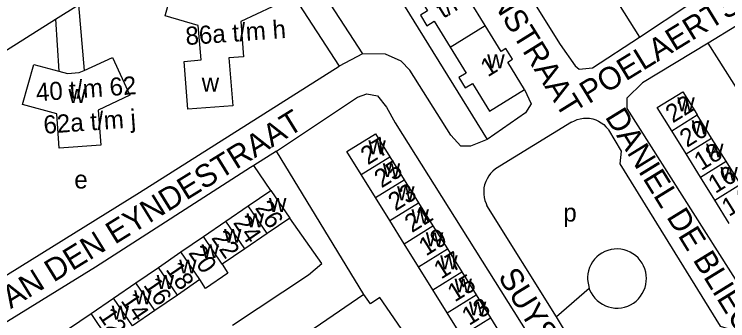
# Model space of a CAD drawing. Extents: x 159294 to 161936, y 384538 to 386517.
# Drawn here: x 160105.1 to 160263.3, y 386066 to 386133.9 of the extents above; entities that cross this region are included whole.
import ezdxf

# ---------------------------------------------------------------- set-up
doc = ezdxf.new("R2010")
doc.units = 0
for name, color, linetype in [('BLT_Basislijn', 7, 'Continuous'), ('BLT_Bebouwing', 7, 'Continuous'), ('BLT_Centroide', 7, 'Continuous'), ('BLT_Huisnummer', 7, 'Continuous'), ('BLT_Huisnummer_ tussenligend', 7, 'Continuous'), ('BLT_Huisnummer_reeks', 7, 'Continuous'), ('BLT_Onderverdeling_panden', 7, 'Continuous'), ('BLT_Straatnaam', 7, 'Continuous'), ('BLT_Vlakafsluiter', 7, 'Continuous')]:
    doc.layers.add(name, color=color, linetype=linetype)

msp = doc.modelspace()

# ---------------------------------------------------------------- linework, layer by layer
at = {"layer": 'BLT_Basislijn'}
for p, q in [((160206.88, 386187.16), (160243.71, 386128.83)), ((160171.29, 386168.51), (160209.94, 386106.13)), ((160159.1, 386160.81), (160182.3, 386125.13)), ((160154.21, 386157.79), (160177.14, 386122.35)), ((160114.28, 386132.8), (160119.37, 386135.95)), ((160119.37, 386135.95), (160120.59, 386121.43)), ((160087.18, 386115.71), (160114.28, 386132.8)), ((160114.28, 386132.8), (160115, 386121.29)), ((160265.21, 386131.35), (160258.91, 386127.45)), ((160182.3, 386125.13), (160177.14, 386122.35)), ((160228.65, 386109.97), (160211.76, 386099.61)), ((160163.25, 386103.58), (160158.2, 386100.41)), ((160182.61, 386071.83), (160163.25, 386103.58)), ((160161.97, 386094.86), (160158.2, 386100.41)), ((160225.27, 386066.84), (160209.89, 386091.51)), ((160240.65, 386042.18), (160225.27, 386066.84))]:
    msp.add_line(p, q, dxfattribs=at)
for points in [[(160206.88, 386187.16), (160198.13, 386182.19), (160196.34, 386180.6), (160194.8, 386177.7), (160196.01, 386175.37), (160201.44, 386166.67), (160226.09, 386127.17), (160229.41, 386122.44), (160230.3, 386121.71), (160233.26, 386121.98), (160243.71, 386128.83)], [(160243.71, 386128.83), (160254.88, 386136.16), (160252.81, 386138.73)], [(160258.91, 386127.45), (160244.39, 386118.68), (160240.87, 386115.27), (160240.89, 386113.02), (160278.48, 386053.78)], [(160286.42, 386084.15), (160286.19, 386084.53), (160258.91, 386127.45)], [(160209.94, 386106.13), (160206.24, 386104.65), (160204.07, 386104.68), (160201.85, 386107.13), (160192.76, 386121.49), (160190.87, 386123.46), (160187.43, 386125.05), (160182.3, 386125.13)], [(160079.76, 386061.47), (160132.87, 386094.43), (160177.14, 386122.35)], [(160163.25, 386103.58), (160181.23, 386115.5), (160183.3, 386116.22), (160185.62, 386115.82), (160187.62, 386113.29), (160189.53, 386109.86), (160235.1, 386037.39), (160234.94, 386035.39), (160234.46, 386034.59), (160215.17, 386020.85)], [(160218.2, 386117.24), (160219.71, 386114.07), (160218.4, 386112.05), (160209.94, 386106.13)], [(160228.65, 386109.97), (160229.26, 386110.3), (160229.9, 386110.56), (160230.57, 386110.75), (160231.26, 386110.86), (160231.95, 386110.89), (160232.64, 386110.83), (160233.33, 386110.7), (160233.99, 386110.49), (160234.62, 386110.21), (160235.22, 386109.86), (160235.77, 386109.44), (160236.27, 386108.95), (160236.72, 386108.42), (160236.82, 386108.27)], [(160236.82, 386108.27), (160239.66, 386103.59), (160239.33, 386100.75), (160261.56, 386064.79), (160264.23, 386063.96), (160267.41, 386058.61)], [(160158.2, 386100.41), (160157.46, 386099.94), (160123.1, 386077.89), (160085.6, 386054.73)], [(160211.76, 386099.61), (160211.21, 386099.15), (160210.71, 386098.64), (160210.27, 386098.07), (160209.9, 386097.46), (160209.61, 386096.81), (160209.38, 386096.13), (160209.23, 386095.43), (160209.17, 386094.72), (160209.18, 386094.01), (160209.27, 386093.3), (160209.44, 386092.61), (160209.68, 386091.94), (160209.89, 386091.51)], [(160153.51, 386065), (160170.35, 386076.16), (160173.31, 386078.69), (160166.17, 386088.73)], [(160245.24, 386075.35), (160245.2, 386076.08), (160245.08, 386076.79), (160244.88, 386077.49), (160244.61, 386078.15), (160244.26, 386078.79), (160243.85, 386079.38), (160243.37, 386079.93), (160242.84, 386080.42), (160242.25, 386080.84), (160241.62, 386081.2), (160240.96, 386081.49), (160240.27, 386081.71), (160239.56, 386081.84), (160238.84, 386081.9), (160238.12, 386081.87), (160237.4, 386081.77), (160236.7, 386081.59), (160236.02, 386081.33), (160235.38, 386081), (160234.78, 386080.6), (160234.22, 386080.14), (160233.72, 386079.61), (160233.28, 386079.04), (160232.91, 386078.42), (160232.6, 386077.77), (160232.38, 386077.08), (160232.22, 386076.37), (160232.15, 386075.65), (160232.15, 386075.15), (160232.53, 386073.17)], [(160232.53, 386073.17), (160232.65, 386072.83), (160232.97, 386072.17), (160233.35, 386071.56), (160233.8, 386071), (160234.31, 386070.48), (160234.88, 386070.03), (160235.49, 386069.64), (160236.14, 386069.33), (160236.82, 386069.08), (160237.52, 386068.91), (160238.24, 386068.82), (160238.96, 386068.81), (160239.68, 386068.88), (160240.39, 386069.03), (160241.08, 386069.26), (160241.74, 386069.56), (160242.36, 386069.93), (160242.93, 386070.37), (160243.46, 386070.87), (160243.92, 386071.42), (160244.32, 386072.02), (160244.66, 386072.67), (160244.92, 386073.34), (160245.1, 386074.04), (160245.21, 386074.76), (160245.24, 386075.35)]]:
    msp.add_lwpolyline(points, dxfattribs=at)
at = {"layer": 'BLT_Bebouwing'}
for p, q in [((160259.69, 386106.47), (160256.5, 386111.6)), ((160254.01, 386102.94), (160250.83, 386108.07)), ((160262.88, 386101.35), (160259.69, 386106.47)), ((160188.36, 386102.32), (160191.55, 386097.23)), ((160257.2, 386097.81), (160254.01, 386102.94)), ((160266.07, 386096.22), (160262.88, 386101.35)), ((160185.21, 386093.28), (160182.03, 386098.39)), ((160191.55, 386097.23), (160194.74, 386092.13)), ((160260.38, 386092.69), (160257.2, 386097.81)), ((160157, 386091.46), (160161.97, 386094.86)), ((160161.97, 386094.86), (160166.17, 386088.73)), ((160188.39, 386088.18), (160185.21, 386093.28)), ((160194.74, 386092.13), (160197.92, 386087.03)), ((160263.57, 386087.56), (160260.38, 386092.69)), ((160152.02, 386088.05), (160157, 386091.46)), ((160147.04, 386084.64), (160152.02, 386088.05)), ((160166.17, 386088.73), (160161.19, 386085.33)), ((160191.56, 386083.07), (160188.39, 386088.18)), ((160197.92, 386087.03), (160201.11, 386081.93)), ((160142.06, 386081.24), (160147.04, 386084.64)), ((160161.19, 386085.33), (160156.21, 386081.92)), ((160194.74, 386077.96), (160191.56, 386083.07)), ((160137.08, 386077.83), (160142.06, 386081.24)), ((160156.21, 386081.92), (160151.23, 386078.52)), ((160201.11, 386081.93), (160204.3, 386076.83)), ((160132.1, 386074.42), (160137.08, 386077.83)), ((160197.92, 386072.86), (160194.74, 386077.96)), ((160204.3, 386076.83), (160207.49, 386071.73)), ((160146.25, 386075.11), (160141.27, 386071.7)), ((160127.12, 386071.02), (160132.1, 386074.42)), ((160141.27, 386071.7), (160136.29, 386068.3)), ((160201.1, 386067.75), (160197.92, 386072.86)), ((160207.49, 386071.73), (160210.68, 386066.63)), ((160122.14, 386067.61), (160127.12, 386071.02)), ((160136.29, 386068.3), (160131.31, 386064.89)), ((160117.16, 386064.2), (160122.14, 386067.61)), ((160204.27, 386062.65), (160201.1, 386067.75)), ((160210.68, 386066.63), (160213.87, 386061.54))]:
    msp.add_line(p, q, dxfattribs=at)
for points in [[(160209.46, 386131.36), (160205.99, 386136.99), (160207.1, 386137.67), (160205.63, 386140.05), (160204.52, 386139.36), (160200.95, 386145.15)], [(160151.86, 386140.99), (160158.32, 386143.99), (160162.27, 386135.53), (160155.31, 386132.28), (160155.91, 386124.48), (160152.7, 386124.24), (160153.54, 386113.58), (160143.63, 386112.88), (160142.77, 386123.45), (160146.54, 386123.76), (160145.92, 386131.4), (160138.54, 386133.5), (160141.03, 386142.42), (160146.5, 386140.86)], [(160193.2, 386140.36), (160196.72, 386134.67), (160195.14, 386133.69), (160196.58, 386131.35), (160198.17, 386132.33), (160201.72, 386126.58)], [(160218.2, 386117.24), (160214.48, 386123.26), (160215.56, 386123.93), (160214.1, 386126.29), (160213.02, 386125.62), (160209.46, 386131.36)], [(160201.72, 386126.58), (160205.28, 386120.83), (160203.67, 386119.84), (160205.07, 386117.58), (160206.67, 386118.57), (160210.45, 386112.45), (160218.2, 386117.24)], [(160120.59, 386121.43), (160126.87, 386124.3), (160130.74, 386115.93), (160123.75, 386112.63), (160124.31, 386104.87), (160115.09, 386104.2), (160114.53, 386111.82), (160106.98, 386113.86), (160109.48, 386122.78), (160115, 386121.29)], [(160115, 386121.29), (160116.93, 386120.76), (160119.53, 386120.95), (160120.59, 386121.43)], [(160250.83, 386108.07), (160247.64, 386113.2), (160253.32, 386116.72), (160255.96, 386112.48), (160256.5, 386111.6)], [(160182.03, 386098.39), (160178.85, 386103.49), (160185.19, 386107.4), (160188.36, 386102.32)], [(160151.23, 386078.52), (160152.48, 386076.51), (160147.52, 386073.12), (160146.25, 386075.11)], [(160182.61, 386071.83), (160161.98, 386057.72), (160165.4, 386052.73)], [(160184.05, 386069.72), (160182.61, 386071.83)], [(160188.78, 386062.77), (160191.67, 386063.07), (160186.14, 386071.15), (160184.05, 386069.72)]]:
    msp.add_lwpolyline(points, dxfattribs=at)
at = {"layer": 'BLT_Onderverdeling_panden'}
for p, q in [((160201.72, 386126.58), (160209.46, 386131.36)), ((160250.83, 386108.07), (160256.5, 386111.6)), ((160254.01, 386102.94), (160259.69, 386106.47)), ((160182.03, 386098.39), (160188.36, 386102.32)), ((160257.2, 386097.81), (160262.88, 386101.35)), ((160185.21, 386093.28), (160191.55, 386097.23)), ((160260.38, 386092.69), (160266.07, 386096.22)), ((160188.39, 386088.18), (160194.74, 386092.13)), ((160161.19, 386085.33), (160157, 386091.46)), ((160156.21, 386081.92), (160152.02, 386088.05)), ((160191.56, 386083.07), (160197.92, 386087.03)), ((160151.23, 386078.52), (160147.04, 386084.64)), ((160146.25, 386075.11), (160142.06, 386081.24)), ((160194.74, 386077.96), (160201.11, 386081.93)), ((160141.27, 386071.7), (160137.08, 386077.83)), ((160197.92, 386072.86), (160204.3, 386076.83)), ((160136.29, 386068.3), (160132.1, 386074.42)), ((160201.1, 386067.75), (160207.49, 386071.73)), ((160131.31, 386064.89), (160127.12, 386071.02)), ((160126.33, 386061.48), (160122.14, 386067.61)), ((160204.27, 386062.65), (160210.68, 386066.63))]:
    msp.add_line(p, q, dxfattribs=at)
at = {"layer": 'BLT_Vlakafsluiter'}
msp.add_line((160232.53, 386073.17), (160225.27, 386066.84), dxfattribs=at)

# ---------------------------------------------------------------- texts
at = {"layer": 'BLT_Centroide'}
for s, p in [('w', (160209.95, 386121.91)), ('w', (160146.67, 386116.77)), ('w', (160117.13, 386114.25)), ('w', (160252.07, 386112.41)), ('w', (160255.27, 386107.28)), ('w', (160183.61, 386102.88)), ('w', (160258.45, 386102.16)), ('w', (160186.79, 386097.81)), ('w', (160261.63, 386097)), ('e', (160118.43, 386095.29)), ('w', (160189.97, 386092.69)), ('w', (160161.58, 386090.09)), ('w', (160193.16, 386087.59)), ('p', (160226.81, 386087.96)), ('w', (160156.61, 386086.69)), ('w', (160151.62, 386083.28)), ('w', (160196.34, 386082.5)), ('w', (160146.64, 386079.88)), ('w', (160141.67, 386076.47)), ('w', (160199.52, 386077.41)), ('w', (160136.69, 386073.06)), ('w', (160202.7, 386072.28)), ('w', (160131.7, 386069.66)), ('w', (160205.89, 386067.19)), ('w', (160126.72, 386066.25))]:
    msp.add_text(s, height=4, dxfattribs=at).set_placement(p)
at = {"layer": 'BLT_Huisnummer'}
for s, rotation, p in [('22', 31.8473, (160251.07, 386109.68)), ('27', 31.8986, (160183.49, 386100.4)), ('18', 31.851, (160257.38, 386099.13)), ('14', 31.8475, (160263.51, 386088.96)), ('26', 304.375, (160158.37, 386090.98)), ('21', 31.8992, (160193.25, 386085.39)), ('22', 304.375, (160148.68, 386084.35)), ('17', 31.8987, (160199.72, 386075.1)), ('18', 304.3793, (160138.57, 386077.36)), ('14', 304.373, (160128.6, 386070.45)), ('13', 31.9023, (160205.92, 386064.83))]:
    msp.add_text(s, height=4, rotation=rotation, dxfattribs=at).set_placement(p)
at = {"layer": 'BLT_Huisnummer_ tussenligend'}
for s, rotation, p in [('20', 31.851, (160254.21, 386104.27)), ('25', 31.8992, (160186.52, 386095.3)), ('16', 31.8475, (160260.51, 386094.08)), ('23', 31.8992, (160189.6, 386090.18)), ('24', 304.375, (160153.52, 386087.71)), ('19', 31.8987, (160196.37, 386080.22)), ('20', 304.3793, (160143.6, 386081.04)), ('15', 31.9023, (160202.75, 386070.04)), ('16', 304.373, (160133.62, 386073.89)), ('12', 304.373, (160123.64, 386067.12))]:
    msp.add_text(s, height=4, rotation=rotation, dxfattribs=at).set_placement(p)
at = {"layer": 'BLT_Huisnummer_reeks'}
for s, rotation, p in [('t/m', 31.7213, (160200.19, 386132.83)), ('86a t/m h', 4.0626, (160143.21, 386127.05)), ('1', 31.7213, (160210.06, 386119.87)), ('40 t/m 62', 4.1549, (160110.07, 386114.59)), ('62a t/m j', 4.1549, (160111.74, 386107.39))]:
    msp.add_text(s, height=4, rotation=rotation, dxfattribs=at).set_placement(p)
at = {"layer": 'BLT_Straatnaam'}
for s, height, rotation, p in [('OUTSHOORNSTRAAT', 5, 301.7946, (160190.24, 386170.01)), ('POELAERTSTRAAT', 4.9999, 31.5533, (160232.43, 386113.92)), ('JAN VAN DEN EYNDESTRAAT', 5, 31.7179, (160088.23, 386058.59)), ('DANIEL DE BLIECKLAAN', 4.9999, 301.6065, (160235.94, 386111.16)), ('SUYSLAAN', 5, 301.6062, (160212.23, 386075.77))]:
    msp.add_text(s, height=height, rotation=rotation, dxfattribs=at).set_placement(p)

doc.saveas('drawing.dxf')
